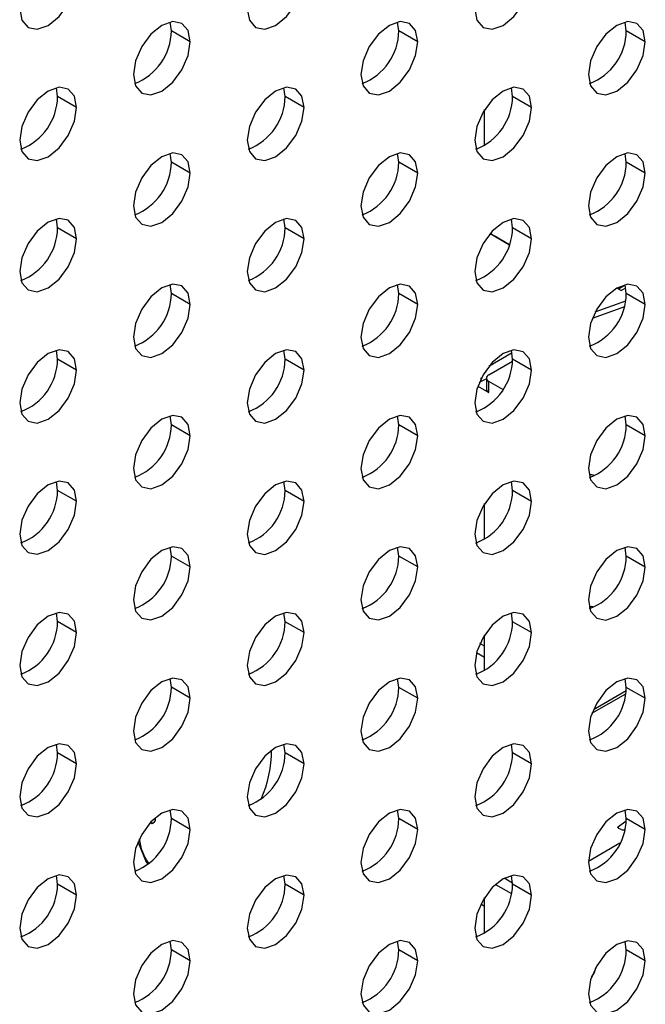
# Model space of a CAD drawing. Header units: millimetres. Extents: x 0 to 1118, y 0 to 864.
# Tile 403 of 438: x 1040 to 1042.34, y 685.23 to 688.9. Entities that reach past the tile are written whole.
import ezdxf

# ---------------------------------------------------------------- set-up
doc = ezdxf.new("R2010")
doc.units = ezdxf.units.MM

msp = doc.modelspace()

# ---------------------------------------------------------------- linework, layer by layer
at = {"color": 7, "linetype": 'Continuous', "lineweight": 25}
for p, q in [((1040.5702, 688.8623), (1040.5656, 688.8952)), ((1041.4187, 688.8622), (1041.4141, 688.8951)), ((1042.2672, 688.8621), (1042.2627, 688.8951)), ((1040.6409, 688.8215), (1040.5702, 688.8623)), ((1041.4894, 688.8214), (1041.4187, 688.8622)), ((1042.3379, 688.8213), (1042.2672, 688.8621)), ((1040.1459, 688.6174), (1040.1413, 688.6503)), ((1040.9944, 688.6173), (1040.9899, 688.6502)), ((1041.843, 688.6172), (1041.8384, 688.6501)), ((1040.2166, 688.5766), (1040.1459, 688.6174)), ((1041.0652, 688.5765), (1040.9944, 688.6173)), ((1041.9137, 688.5764), (1041.843, 688.6172)), ((1041.7387, 688.4345), (1041.7387, 688.5684)), ((1040.5702, 688.3724), (1040.5656, 688.4053)), ((1041.4187, 688.3723), (1041.4141, 688.4052)), ((1042.2672, 688.3722), (1042.2627, 688.4051)), ((1040.6409, 688.3316), (1040.5702, 688.3724)), ((1041.4894, 688.3315), (1041.4187, 688.3723)), ((1042.3379, 688.3314), (1042.2672, 688.3722)), ((1040.1459, 688.1275), (1040.1413, 688.1604)), ((1040.9944, 688.1274), (1040.9899, 688.1603)), ((1041.843, 688.1273), (1041.8384, 688.1602)), ((1040.2166, 688.0866), (1040.1459, 688.1275)), ((1041.0652, 688.0866), (1040.9944, 688.1274)), ((1041.759, 688.1061), (1041.8312, 688.0644)), ((1041.9137, 688.0865), (1041.843, 688.1273)), ((1041.8312, 688.0644), (1041.774, 688.0974)), ((1040.5702, 687.8825), (1040.5656, 687.9154)), ((1041.4187, 687.8824), (1041.4141, 687.9153)), ((1042.2474, 687.8935), (1042.2316, 687.9026)), ((1042.2634, 687.9128), (1042.2386, 687.8985)), ((1042.2672, 687.8823), (1042.2627, 687.9152)), ((1040.6409, 687.8416), (1040.5702, 687.8825)), ((1041.4894, 687.8416), (1041.4187, 687.8824)), ((1042.1515, 687.8138), (1042.2649, 687.8552)), ((1042.3379, 687.8415), (1042.2672, 687.8823)), ((1042.2598, 687.8329), (1042.1403, 687.7892)), ((1040.1459, 687.6375), (1040.1413, 687.6705)), ((1040.9944, 687.6374), (1040.9899, 687.6704)), ((1041.843, 687.6374), (1041.8384, 687.6703)), ((1040.2166, 687.5967), (1040.1459, 687.6375)), ((1041.0652, 687.5966), (1040.9944, 687.6374)), ((1041.754, 687.5782), (1041.8428, 687.6295)), ((1041.8409, 687.6604), (1041.7542, 687.6104)), ((1041.9137, 687.5965), (1041.843, 687.6374)), ((1041.7452, 687.5643), (1041.7263, 687.5534)), ((1041.7452, 687.566), (1041.7452, 687.5252)), ((1041.8063, 687.5236), (1041.754, 687.5537)), ((1041.754, 687.5129), (1041.754, 687.5537)), ((1041.7132, 687.5365), (1041.754, 687.5129)), ((1041.7576, 687.4679), (1041.749, 687.463)), ((1040.5702, 687.3925), (1040.5656, 687.4255)), ((1041.4187, 687.3924), (1041.4141, 687.4254)), ((1042.2672, 687.3924), (1042.2627, 687.4253)), ((1040.6409, 687.3517), (1040.5702, 687.3925)), ((1041.4894, 687.3516), (1041.4187, 687.3924)), ((1042.3379, 687.3515), (1042.2672, 687.3924)), ((1040.1459, 687.1476), (1040.1413, 687.1805)), ((1040.9944, 687.1475), (1040.9899, 687.1805)), ((1041.843, 687.1474), (1041.8384, 687.1804)), ((1040.2166, 687.1068), (1040.1459, 687.1476)), ((1041.0652, 687.1067), (1040.9944, 687.1475)), ((1041.9137, 687.1066), (1041.843, 687.1474)), ((1041.7387, 686.9648), (1041.7387, 687.0987)), ((1040.5702, 686.9026), (1040.5656, 686.9355)), ((1041.4187, 686.9025), (1041.4141, 686.9355)), ((1042.2672, 686.9024), (1042.2627, 686.9354)), ((1040.6409, 686.8618), (1040.5702, 686.9026)), ((1041.4894, 686.8617), (1041.4187, 686.9025)), ((1042.3379, 686.8616), (1042.2672, 686.9024)), ((1040.1459, 686.6577), (1040.1413, 686.6906)), ((1040.9944, 686.6576), (1040.9899, 686.6905)), ((1041.843, 686.6575), (1041.8384, 686.6904)), ((1040.2166, 686.6169), (1040.1459, 686.6577)), ((1041.0652, 686.6168), (1040.9944, 686.6576)), ((1041.9137, 686.6167), (1041.843, 686.6575)), ((1041.7387, 686.4748), (1041.7387, 686.6087)), ((1041.7387, 686.5664), (1041.7212, 686.5765)), ((1041.7088, 686.5428), (1041.7387, 686.5256)), ((1040.5702, 686.4127), (1040.5656, 686.4456)), ((1041.4187, 686.4126), (1041.4141, 686.4455)), ((1042.2672, 686.4125), (1042.2627, 686.4454)), ((1040.6409, 686.3719), (1040.5702, 686.4127)), ((1041.4894, 686.3718), (1041.4187, 686.4126)), ((1042.1389, 686.3158), (1042.2654, 686.3888)), ((1042.3379, 686.3717), (1042.2672, 686.4125)), ((1040.1459, 686.1678), (1040.1413, 686.2007)), ((1040.9944, 686.1677), (1040.9899, 686.2006)), ((1041.843, 686.1676), (1041.8384, 686.2005)), ((1040.2166, 686.1269), (1040.1459, 686.1678)), ((1041.0652, 686.1269), (1040.9944, 686.1677)), ((1041.9137, 686.1268), (1041.843, 686.1676)), ((1040.5702, 685.9228), (1040.5656, 685.9557)), ((1041.4187, 685.9227), (1041.4141, 685.9556)), ((1042.2672, 685.9226), (1042.2627, 685.9555)), ((1040.6409, 685.8819), (1040.5702, 685.9228)), ((1041.4894, 685.8819), (1041.4187, 685.9227)), ((1042.2382, 685.8937), (1042.267, 685.9146)), ((1042.3379, 685.8818), (1042.2672, 685.9226)), ((1042.2476, 685.882), (1042.2398, 685.8856)), ((1042.2625, 685.8835), (1042.2616, 685.8829)), ((1040.1459, 685.6778), (1040.1413, 685.7108)), ((1040.9944, 685.6778), (1040.9899, 685.7107)), ((1041.8429, 685.6815), (1041.811, 685.7)), ((1041.843, 685.6777), (1041.8384, 685.7106)), ((1040.2166, 685.637), (1040.1459, 685.6778)), ((1041.0652, 685.6369), (1040.9944, 685.6778)), ((1041.7794, 685.6774), (1041.8391, 685.6429)), ((1041.9137, 685.6369), (1041.843, 685.6777)), ((1041.7387, 685.495), (1041.7387, 685.6289)), ((1041.7387, 685.5947), (1041.7242, 685.6031)), ((1040.5702, 685.4328), (1040.5656, 685.4658)), ((1041.4187, 685.4327), (1041.4141, 685.4657)), ((1042.2672, 685.4327), (1042.2627, 685.4656)), ((1040.6409, 685.392), (1040.5702, 685.4328)), ((1041.4894, 685.3919), (1041.4187, 685.4327)), ((1042.3379, 685.3918), (1042.2672, 685.4327))]:
    msp.add_line(p, q, dxfattribs=at)
at = {"color": 8, "linetype": 'Continuous', "lineweight": 25}
for p, q in [((1042.2474, 687.8935), (1042.2654, 687.9039)), ((1041.7263, 687.5534), (1041.7263, 687.567)), ((1042.1351, 687.1974), (1042.1328, 687.1991)), ((1042.1333, 686.707), (1042.1328, 686.7073)), ((1042.2667, 686.3997), (1042.1443, 686.3291)), ((1040.5012, 685.9049), (1040.4933, 685.9095)), ((1042.2382, 685.8865), (1042.2382, 685.8937)), ((1042.2431, 685.8308), (1042.1259, 685.7632))]:
    msp.add_line(p, q, dxfattribs=at)
at = {"color": 7, "linetype": 'Continuous', "lineweight": 25, "flags": 128}
for points in [[(1040.0045, 688.944), (1040.0126, 688.9018), (1040.0356, 688.8753), (1040.07, 688.8687), (1040.1106, 688.8828), (1040.1511, 688.9155), (1040.1856, 688.9619), (1040.2086, 689.0149), (1040.2166, 689.0665)], [(1040.853, 688.9439), (1040.8611, 688.9017), (1040.8841, 688.8753), (1040.9185, 688.8686), (1040.9591, 688.8827), (1040.9997, 688.9154), (1041.0341, 688.9619), (1041.0571, 689.0149), (1041.0652, 689.0664)], [(1041.7015, 688.9439), (1041.7096, 688.9017), (1041.7326, 688.8752), (1041.767, 688.8685), (1041.8076, 688.8826), (1041.8482, 688.9154), (1041.8826, 688.9618), (1041.9056, 689.0148), (1041.9137, 689.0663)], [(1040.6409, 688.8215), (1040.6328, 688.8637), (1040.6098, 688.8902), (1040.5754, 688.8968), (1040.5348, 688.8827), (1040.4942, 688.85), (1040.4598, 688.8036), (1040.4368, 688.7506), (1040.4288, 688.699)], [(1041.4894, 688.8214), (1041.4813, 688.8636), (1041.4584, 688.8901), (1041.4239, 688.8968), (1041.3834, 688.8827), (1041.3428, 688.8499), (1041.3084, 688.8035), (1041.2854, 688.7505), (1041.2773, 688.6989)], [(1042.3379, 688.8213), (1042.3299, 688.8635), (1042.3069, 688.89), (1042.2725, 688.8967), (1042.2319, 688.8826), (1042.1913, 688.8498), (1042.1569, 688.8034), (1042.1339, 688.7504), (1042.1258, 688.6989)], [(1040.4288, 688.699), (1040.4368, 688.6568), (1040.4598, 688.6303), (1040.4942, 688.6237), (1040.5348, 688.6378), (1040.5754, 688.6705), (1040.6098, 688.7169), (1040.6328, 688.7699), (1040.6409, 688.8215)], [(1041.2773, 688.6989), (1041.2854, 688.6567), (1041.3084, 688.6303), (1041.3428, 688.6236), (1041.3834, 688.6377), (1041.4239, 688.6704), (1041.4584, 688.7169), (1041.4813, 688.7699), (1041.4894, 688.8214)], [(1042.1258, 688.6989), (1042.1339, 688.6566), (1042.1569, 688.6302), (1042.1913, 688.6235), (1042.2319, 688.6376), (1042.2725, 688.6704), (1042.3069, 688.7168), (1042.3299, 688.7698), (1042.3379, 688.8213)], [(1040.2166, 688.5766), (1040.2086, 688.6188), (1040.1856, 688.6452), (1040.1511, 688.6519), (1040.1106, 688.6378), (1040.07, 688.6051), (1040.0356, 688.5586), (1040.0126, 688.5056), (1040.0045, 688.4541)], [(1041.0652, 688.5765), (1041.0571, 688.6187), (1041.0341, 688.6452), (1040.9997, 688.6518), (1040.9591, 688.6377), (1040.9185, 688.605), (1040.8841, 688.5586), (1040.8611, 688.5055), (1040.853, 688.454)], [(1041.9137, 688.5764), (1041.9056, 688.6186), (1041.8826, 688.6451), (1041.8482, 688.6518), (1041.8076, 688.6376), (1041.767, 688.6049), (1041.7326, 688.5585), (1041.7096, 688.5055), (1041.7015, 688.4539)], [(1040.0045, 688.4541), (1040.0126, 688.4119), (1040.0356, 688.3854), (1040.07, 688.3787), (1040.1106, 688.3928), (1040.1511, 688.4256), (1040.1856, 688.472), (1040.2086, 688.525), (1040.2166, 688.5766)], [(1040.853, 688.454), (1040.8611, 688.4118), (1040.8841, 688.3853), (1040.9185, 688.3787), (1040.9591, 688.3928), (1040.9997, 688.4255), (1041.0341, 688.4719), (1041.0571, 688.5249), (1041.0652, 688.5765)], [(1041.7015, 688.4539), (1041.7096, 688.4117), (1041.7326, 688.3853), (1041.767, 688.3786), (1041.8076, 688.3927), (1041.8482, 688.4254), (1041.8826, 688.4719), (1041.9056, 688.5249), (1041.9137, 688.5764)], [(1040.6409, 688.3316), (1040.6328, 688.3738), (1040.6098, 688.4002), (1040.5754, 688.4069), (1040.5348, 688.3928), (1040.4942, 688.3601), (1040.4598, 688.3136), (1040.4368, 688.2606), (1040.4288, 688.2091)], [(1041.4894, 688.3315), (1041.4813, 688.3737), (1041.4584, 688.4001), (1041.4239, 688.4068), (1041.3834, 688.3927), (1041.3428, 688.36), (1041.3084, 688.3136), (1041.2854, 688.2605), (1041.2773, 688.209)], [(1042.3379, 688.3314), (1042.3299, 688.3736), (1042.3069, 688.4001), (1042.2725, 688.4068), (1042.2319, 688.3926), (1042.1913, 688.3599), (1042.1569, 688.3135), (1042.1339, 688.2605), (1042.1258, 688.2089)], [(1040.4288, 688.2091), (1040.4368, 688.1669), (1040.4598, 688.1404), (1040.4942, 688.1337), (1040.5348, 688.1478), (1040.5754, 688.1806), (1040.6098, 688.227), (1040.6328, 688.28), (1040.6409, 688.3316)], [(1041.2773, 688.209), (1041.2854, 688.1668), (1041.3084, 688.1403), (1041.3428, 688.1337), (1041.3834, 688.1478), (1041.4239, 688.1805), (1041.4584, 688.2269), (1041.4813, 688.2799), (1041.4894, 688.3315)], [(1042.1258, 688.2089), (1042.1339, 688.1667), (1042.1569, 688.1403), (1042.1913, 688.1336), (1042.2319, 688.1477), (1042.2725, 688.1804), (1042.3069, 688.2269), (1042.3299, 688.2799), (1042.3379, 688.3314)], [(1040.2166, 688.0866), (1040.2086, 688.1288), (1040.1856, 688.1553), (1040.1511, 688.162), (1040.1106, 688.1479), (1040.07, 688.1151), (1040.0356, 688.0687), (1040.0126, 688.0157), (1040.0045, 687.9642)], [(1041.0652, 688.0866), (1041.0571, 688.1288), (1041.0341, 688.1552), (1040.9997, 688.1619), (1040.9591, 688.1478), (1040.9185, 688.115), (1040.8841, 688.0686), (1040.8611, 688.0156), (1040.853, 687.9641)], [(1041.9137, 688.0865), (1041.9056, 688.1287), (1041.8826, 688.1551), (1041.8482, 688.1618), (1041.8076, 688.1477), (1041.767, 688.115), (1041.7326, 688.0686), (1041.7096, 688.0155), (1041.7015, 687.964)], [(1041.7608, 688.1081), (1041.7671, 688.1022), (1041.774, 688.0974)], [(1040.0045, 687.9642), (1040.0126, 687.922), (1040.0356, 687.8955), (1040.07, 687.8888), (1040.1106, 687.9029), (1040.1511, 687.9357), (1040.1856, 687.9821), (1040.2086, 688.0351), (1040.2166, 688.0866)], [(1040.853, 687.9641), (1040.8611, 687.9219), (1040.8841, 687.8954), (1040.9185, 687.8887), (1040.9591, 687.9028), (1040.9997, 687.9356), (1041.0341, 687.982), (1041.0571, 688.035), (1041.0652, 688.0866)], [(1041.7015, 687.964), (1041.7096, 687.9218), (1041.7326, 687.8953), (1041.767, 687.8887), (1041.8076, 687.9028), (1041.8482, 687.9355), (1041.8826, 687.9819), (1041.9056, 688.0349), (1041.9137, 688.0865)], [(1040.6409, 687.8416), (1040.6328, 687.8838), (1040.6098, 687.9103), (1040.5754, 687.917), (1040.5348, 687.9029), (1040.4942, 687.8701), (1040.4598, 687.8237), (1040.4368, 687.7707), (1040.4288, 687.7192)], [(1041.4894, 687.8416), (1041.4813, 687.8838), (1041.4584, 687.9102), (1041.4239, 687.9169), (1041.3834, 687.9028), (1041.3428, 687.87), (1041.3084, 687.8236), (1041.2854, 687.7706), (1041.2773, 687.7191)], [(1042.3379, 687.8415), (1042.3299, 687.8837), (1042.3069, 687.9101), (1042.2725, 687.9168), (1042.2319, 687.9027), (1042.1913, 687.87), (1042.1569, 687.8236), (1042.1339, 687.7705), (1042.1258, 687.719)], [(1040.4288, 687.7192), (1040.4368, 687.677), (1040.4598, 687.6505), (1040.4942, 687.6438), (1040.5348, 687.6579), (1040.5754, 687.6907), (1040.6098, 687.7371), (1040.6328, 687.7901), (1040.6409, 687.8416)], [(1041.2773, 687.7191), (1041.2854, 687.6769), (1041.3084, 687.6504), (1041.3428, 687.6437), (1041.3834, 687.6578), (1041.4239, 687.6906), (1041.4584, 687.737), (1041.4813, 687.79), (1041.4894, 687.8416)], [(1042.1258, 687.719), (1042.1339, 687.6768), (1042.1569, 687.6503), (1042.1913, 687.6437), (1042.2319, 687.6578), (1042.2725, 687.6905), (1042.3069, 687.7369), (1042.3299, 687.7899), (1042.3379, 687.8415)], [(1040.2166, 687.5967), (1040.2086, 687.6389), (1040.1856, 687.6654), (1040.1511, 687.6721), (1040.1106, 687.658), (1040.07, 687.6252), (1040.0356, 687.5788), (1040.0126, 687.5258), (1040.0045, 687.4742)], [(1041.0652, 687.5966), (1041.0571, 687.6388), (1041.0341, 687.6653), (1040.9997, 687.672), (1040.9591, 687.6579), (1040.9185, 687.6251), (1040.8841, 687.5787), (1040.8611, 687.5257), (1040.853, 687.4742)], [(1041.9137, 687.5965), (1041.9056, 687.6388), (1041.8826, 687.6652), (1041.8482, 687.6719), (1041.8076, 687.6578), (1041.767, 687.625), (1041.7326, 687.5786), (1041.7096, 687.5256), (1041.7015, 687.4741)], [(1040.0045, 687.4742), (1040.0126, 687.432), (1040.0356, 687.4056), (1040.07, 687.3989), (1040.1106, 687.413), (1040.1511, 687.4458), (1040.1856, 687.4922), (1040.2086, 687.5452), (1040.2166, 687.5967)], [(1040.853, 687.4742), (1040.8611, 687.432), (1040.8841, 687.4055), (1040.9185, 687.3988), (1040.9591, 687.4129), (1040.9997, 687.4457), (1041.0341, 687.4921), (1041.0571, 687.5451), (1041.0652, 687.5966)], [(1041.7015, 687.4741), (1041.7096, 687.4319), (1041.7326, 687.4054), (1041.767, 687.3987), (1041.8076, 687.4128), (1041.8482, 687.4456), (1041.8826, 687.492), (1041.9056, 687.545), (1041.9137, 687.5965)], [(1041.7263, 687.5534), (1041.7218, 687.5512), (1041.7184, 687.5501)], [(1040.6409, 687.3517), (1040.6328, 687.3939), (1040.6098, 687.4204), (1040.5754, 687.4271), (1040.5348, 687.413), (1040.4942, 687.3802), (1040.4598, 687.3338), (1040.4368, 687.2808), (1040.4288, 687.2292)], [(1041.4894, 687.3516), (1041.4813, 687.3938), (1041.4584, 687.4203), (1041.4239, 687.427), (1041.3834, 687.4129), (1041.3428, 687.3801), (1041.3084, 687.3337), (1041.2854, 687.2807), (1041.2773, 687.2292)], [(1042.3379, 687.3515), (1042.3299, 687.3938), (1042.3069, 687.4202), (1042.2725, 687.4269), (1042.2319, 687.4128), (1042.1913, 687.38), (1042.1569, 687.3336), (1042.1339, 687.2806), (1042.1258, 687.2291)], [(1040.4288, 687.2292), (1040.4368, 687.187), (1040.4598, 687.1606), (1040.4942, 687.1539), (1040.5348, 687.168), (1040.5754, 687.2007), (1040.6098, 687.2472), (1040.6328, 687.3002), (1040.6409, 687.3517)], [(1041.2773, 687.2292), (1041.2854, 687.187), (1041.3084, 687.1605), (1041.3428, 687.1538), (1041.3834, 687.1679), (1041.4239, 687.2007), (1041.4584, 687.2471), (1041.4813, 687.3001), (1041.4894, 687.3516)], [(1042.1258, 687.2291), (1042.1339, 687.1869), (1042.1569, 687.1604), (1042.1913, 687.1537), (1042.2319, 687.1678), (1042.2725, 687.2006), (1042.3069, 687.247), (1042.3299, 687.3), (1042.3379, 687.3515)], [(1040.2166, 687.1068), (1040.2086, 687.149), (1040.1856, 687.1755), (1040.1511, 687.1821), (1040.1106, 687.168), (1040.07, 687.1353), (1040.0356, 687.0889), (1040.0126, 687.0359), (1040.0045, 686.9843)], [(1041.0652, 687.1067), (1041.0571, 687.1489), (1041.0341, 687.1754), (1040.9997, 687.1821), (1040.9591, 687.168), (1040.9185, 687.1352), (1040.8841, 687.0888), (1040.8611, 687.0358), (1040.853, 686.9842)], [(1041.9137, 687.1066), (1041.9056, 687.1488), (1041.8826, 687.1753), (1041.8482, 687.182), (1041.8076, 687.1679), (1041.767, 687.1351), (1041.7326, 687.0887), (1041.7096, 687.0357), (1041.7015, 686.9842)], [(1040.0045, 686.9843), (1040.0126, 686.9421), (1040.0356, 686.9156), (1040.07, 686.909), (1040.1106, 686.9231), (1040.1511, 686.9558), (1040.1856, 687.0022), (1040.2086, 687.0553), (1040.2166, 687.1068)], [(1040.853, 686.9842), (1040.8611, 686.942), (1040.8841, 686.9156), (1040.9185, 686.9089), (1040.9591, 686.923), (1040.9997, 686.9557), (1041.0341, 687.0022), (1041.0571, 687.0552), (1041.0652, 687.1067)], [(1041.7015, 686.9842), (1041.7096, 686.942), (1041.7326, 686.9155), (1041.767, 686.9088), (1041.8076, 686.9229), (1041.8482, 686.9557), (1041.8826, 687.0021), (1041.9056, 687.0551), (1041.9137, 687.1066)], [(1040.6409, 686.8618), (1040.6328, 686.904), (1040.6098, 686.9305), (1040.5754, 686.9371), (1040.5348, 686.923), (1040.4942, 686.8903), (1040.4598, 686.8439), (1040.4368, 686.7909), (1040.4288, 686.7393)], [(1041.4894, 686.8617), (1041.4813, 686.9039), (1041.4584, 686.9304), (1041.4239, 686.9371), (1041.3834, 686.923), (1041.3428, 686.8902), (1041.3084, 686.8438), (1041.2854, 686.7908), (1041.2773, 686.7392)], [(1042.3379, 686.8616), (1042.3299, 686.9038), (1042.3069, 686.9303), (1042.2725, 686.937), (1042.2319, 686.9229), (1042.1913, 686.8901), (1042.1569, 686.8437), (1042.1339, 686.7907), (1042.1258, 686.7392)], [(1040.4288, 686.7393), (1040.4368, 686.6971), (1040.4598, 686.6706), (1040.4942, 686.664), (1040.5348, 686.6781), (1040.5754, 686.7108), (1040.6098, 686.7572), (1040.6328, 686.8102), (1040.6409, 686.8618)], [(1041.2773, 686.7392), (1041.2854, 686.697), (1041.3084, 686.6706), (1041.3428, 686.6639), (1041.3834, 686.678), (1041.4239, 686.7107), (1041.4584, 686.7572), (1041.4813, 686.8102), (1041.4894, 686.8617)], [(1042.1258, 686.7392), (1042.1339, 686.697), (1042.1569, 686.6705), (1042.1913, 686.6638), (1042.2319, 686.6779), (1042.2725, 686.7107), (1042.3069, 686.7571), (1042.3299, 686.8101), (1042.3379, 686.8616)], [(1040.2166, 686.6169), (1040.2086, 686.6591), (1040.1856, 686.6855), (1040.1511, 686.6922), (1040.1106, 686.6781), (1040.07, 686.6454), (1040.0356, 686.5989), (1040.0126, 686.5459), (1040.0045, 686.4944)], [(1041.0652, 686.6168), (1041.0571, 686.659), (1041.0341, 686.6855), (1040.9997, 686.6921), (1040.9591, 686.678), (1040.9185, 686.6453), (1040.8841, 686.5989), (1040.8611, 686.5459), (1040.853, 686.4943)], [(1041.9137, 686.6167), (1041.9056, 686.6589), (1041.8826, 686.6854), (1041.8482, 686.6921), (1041.8076, 686.678), (1041.767, 686.6452), (1041.7326, 686.5988), (1041.7096, 686.5458), (1041.7015, 686.4942)], [(1040.0045, 686.4944), (1040.0126, 686.4522), (1040.0356, 686.4257), (1040.07, 686.419), (1040.1106, 686.4331), (1040.1511, 686.4659), (1040.1856, 686.5123), (1040.2086, 686.5653), (1040.2166, 686.6169)], [(1040.853, 686.4943), (1040.8611, 686.4521), (1040.8841, 686.4256), (1040.9185, 686.419), (1040.9591, 686.4331), (1040.9997, 686.4658), (1041.0341, 686.5122), (1041.0571, 686.5652), (1041.0652, 686.6168)], [(1041.7015, 686.4942), (1041.7096, 686.452), (1041.7326, 686.4256), (1041.767, 686.4189), (1041.8076, 686.433), (1041.8482, 686.4657), (1041.8826, 686.5122), (1041.9056, 686.5652), (1041.9137, 686.6167)], [(1040.6409, 686.3719), (1040.6328, 686.4141), (1040.6098, 686.4405), (1040.5754, 686.4472), (1040.5348, 686.4331), (1040.4942, 686.4004), (1040.4598, 686.3539), (1040.4368, 686.3009), (1040.4288, 686.2494)], [(1041.4894, 686.3718), (1041.4813, 686.414), (1041.4584, 686.4405), (1041.4239, 686.4471), (1041.3834, 686.433), (1041.3428, 686.4003), (1041.3084, 686.3539), (1041.2854, 686.3008), (1041.2773, 686.2493)], [(1042.3379, 686.3717), (1042.3299, 686.4139), (1042.3069, 686.4404), (1042.2725, 686.4471), (1042.2319, 686.4329), (1042.1913, 686.4002), (1042.1569, 686.3538), (1042.1339, 686.3008), (1042.1258, 686.2492)], [(1040.4288, 686.2494), (1040.4368, 686.2072), (1040.4598, 686.1807), (1040.4942, 686.174), (1040.5348, 686.1881), (1040.5754, 686.2209), (1040.6098, 686.2673), (1040.6328, 686.3203), (1040.6409, 686.3719)], [(1041.2773, 686.2493), (1041.2854, 686.2071), (1041.3084, 686.1806), (1041.3428, 686.174), (1041.3834, 686.1881), (1041.4239, 686.2208), (1041.4584, 686.2672), (1041.4813, 686.3202), (1041.4894, 686.3718)], [(1042.1258, 686.2492), (1042.1339, 686.207), (1042.1569, 686.1806), (1042.1913, 686.1739), (1042.2319, 686.188), (1042.2725, 686.2207), (1042.3069, 686.2672), (1042.3299, 686.3202), (1042.3379, 686.3717)], [(1040.2166, 686.1269), (1040.2086, 686.1691), (1040.1856, 686.1956), (1040.1511, 686.2023), (1040.1106, 686.1882), (1040.07, 686.1554), (1040.0356, 686.109), (1040.0126, 686.056), (1040.0045, 686.0045)], [(1041.0652, 686.1269), (1041.0571, 686.1691), (1041.0341, 686.1955), (1040.9997, 686.2022), (1040.9591, 686.1881), (1040.9185, 686.1554), (1040.8841, 686.1089), (1040.8611, 686.0559), (1040.853, 686.0044)], [(1041.9137, 686.1268), (1041.9056, 686.169), (1041.8826, 686.1954), (1041.8482, 686.2021), (1041.8076, 686.188), (1041.767, 686.1553), (1041.7326, 686.1089), (1041.7096, 686.0558), (1041.7015, 686.0043)], [(1040.0045, 686.0045), (1040.0126, 685.9623), (1040.0356, 685.9358), (1040.07, 685.9291), (1040.1106, 685.9432), (1040.1511, 685.976), (1040.1856, 686.0224), (1040.2086, 686.0754), (1040.2166, 686.1269)], [(1040.853, 686.0044), (1040.8611, 685.9622), (1040.8841, 685.9357), (1040.9185, 685.929), (1040.9591, 685.9431), (1040.9997, 685.9759), (1041.0341, 686.0223), (1041.0571, 686.0753), (1041.0652, 686.1269)], [(1041.7015, 686.0043), (1041.7096, 685.9621), (1041.7326, 685.9356), (1041.767, 685.929), (1041.8076, 685.9431), (1041.8482, 685.9758), (1041.8826, 686.0222), (1041.9056, 686.0752), (1041.9137, 686.1268)], [(1040.6409, 685.8819), (1040.6328, 685.9241), (1040.6098, 685.9506), (1040.5754, 685.9573), (1040.5348, 685.9432), (1040.4942, 685.9104), (1040.4598, 685.864), (1040.4368, 685.811), (1040.4288, 685.7595)], [(1041.4894, 685.8819), (1041.4813, 685.9241), (1041.4584, 685.9505), (1041.4239, 685.9572), (1041.3834, 685.9431), (1041.3428, 685.9103), (1041.3084, 685.8639), (1041.2854, 685.8109), (1041.2773, 685.7594)], [(1042.3379, 685.8818), (1042.3299, 685.924), (1042.3069, 685.9504), (1042.2725, 685.9571), (1042.2319, 685.943), (1042.1913, 685.9103), (1042.1569, 685.8639), (1042.1339, 685.8108), (1042.1258, 685.7593)], [(1040.5012, 685.9049), (1040.4978, 685.9037), (1040.4949, 685.9043), (1040.4929, 685.9065), (1040.4924, 685.9084)], [(1040.5092, 685.9247), (1040.5095, 685.9241), (1040.5102, 685.9205), (1040.5095, 685.9161), (1040.5076, 685.9116), (1040.5047, 685.9077), (1040.5012, 685.9049)], [(1040.4288, 685.7595), (1040.4368, 685.7173), (1040.4598, 685.6908), (1040.4942, 685.6841), (1040.5348, 685.6982), (1040.5754, 685.731), (1040.6098, 685.7774), (1040.6328, 685.8304), (1040.6409, 685.8819)], [(1041.2773, 685.7594), (1041.2854, 685.7172), (1041.3084, 685.6907), (1041.3428, 685.684), (1041.3834, 685.6981), (1041.4239, 685.7309), (1041.4584, 685.7773), (1041.4813, 685.8303), (1041.4894, 685.8819)], [(1042.1258, 685.7593), (1042.1339, 685.7171), (1042.1569, 685.6906), (1042.1913, 685.684), (1042.2319, 685.6981), (1042.2725, 685.7308), (1042.3069, 685.7772), (1042.3299, 685.8302), (1042.3379, 685.8818)], [(1042.2389, 685.8861), (1042.2378, 685.8869), (1042.2369, 685.8878), (1042.2363, 685.8888), (1042.236, 685.8898), (1042.2361, 685.8909), (1042.2365, 685.8919), (1042.2372, 685.8929), (1042.2382, 685.8937)], [(1040.484, 685.7527), (1040.4746, 685.7647), (1040.446, 685.8363)], [(1040.2166, 685.637), (1040.2086, 685.6792), (1040.1856, 685.7057), (1040.1511, 685.7124), (1040.1106, 685.6983), (1040.07, 685.6655), (1040.0356, 685.6191), (1040.0126, 685.5661), (1040.0045, 685.5145)], [(1041.0652, 685.6369), (1041.0571, 685.6791), (1041.0341, 685.7056), (1040.9997, 685.7123), (1040.9591, 685.6982), (1040.9185, 685.6654), (1040.8841, 685.619), (1040.8611, 685.566), (1040.853, 685.5145)], [(1041.9137, 685.6369), (1041.9056, 685.6791), (1041.8826, 685.7055), (1041.8482, 685.7122), (1041.8076, 685.6981), (1041.767, 685.6653), (1041.7326, 685.6189), (1041.7096, 685.5659), (1041.7015, 685.5144)], [(1040.0045, 685.5145), (1040.0126, 685.4723), (1040.0356, 685.4459), (1040.07, 685.4392), (1040.1106, 685.4533), (1040.1511, 685.4861), (1040.1856, 685.5325), (1040.2086, 685.5855), (1040.2166, 685.637)], [(1040.853, 685.5145), (1040.8611, 685.4723), (1040.8841, 685.4458), (1040.9185, 685.4391), (1040.9591, 685.4532), (1040.9997, 685.486), (1041.0341, 685.5324), (1041.0571, 685.5854), (1041.0652, 685.6369)], [(1041.7015, 685.5144), (1041.7096, 685.4722), (1041.7326, 685.4457), (1041.767, 685.439), (1041.8076, 685.4531), (1041.8482, 685.4859), (1041.8826, 685.5323), (1041.9056, 685.5853), (1041.9137, 685.6369)], [(1040.6409, 685.392), (1040.6328, 685.4342), (1040.6098, 685.4607), (1040.5754, 685.4674), (1040.5348, 685.4533), (1040.4942, 685.4205), (1040.4598, 685.3741), (1040.4368, 685.3211), (1040.4288, 685.2695)], [(1041.4894, 685.3919), (1041.4813, 685.4341), (1041.4584, 685.4606), (1041.4239, 685.4673), (1041.3834, 685.4532), (1041.3428, 685.4204), (1041.3084, 685.374), (1041.2854, 685.321), (1041.2773, 685.2695)], [(1042.3379, 685.3918), (1042.3299, 685.4341), (1042.3069, 685.4605), (1042.2725, 685.4672), (1042.2319, 685.4531), (1042.1913, 685.4203), (1042.1569, 685.3739), (1042.1339, 685.3209), (1042.1258, 685.2694)], [(1040.4288, 685.2695), (1040.4368, 685.2273), (1040.4598, 685.2009), (1040.4942, 685.1942), (1040.5348, 685.2083), (1040.5754, 685.2411), (1040.6098, 685.2875), (1040.6328, 685.3405), (1040.6409, 685.392)], [(1041.2773, 685.2695), (1041.2854, 685.2273), (1041.3084, 685.2008), (1041.3428, 685.1941), (1041.3834, 685.2082), (1041.4239, 685.241), (1041.4584, 685.2874), (1041.4813, 685.3404), (1041.4894, 685.3919)], [(1042.1258, 685.2694), (1042.1339, 685.2272), (1042.1569, 685.2007), (1042.1913, 685.194), (1042.2319, 685.2081), (1042.2725, 685.2409), (1042.3069, 685.2873), (1042.3299, 685.3403), (1042.3379, 685.3918)]]:
    msp.add_lwpolyline(points, dxfattribs=at)
at = {"color": 7, "linetype": 'Continuous', "lineweight": 25}
for centre, radius, start, end in [((1040.3577, 688.8647), 0.2125, 290.8517, 359.3594), ((1041.2062, 688.8646), 0.2125, 290.8517, 359.3594), ((1042.0547, 688.8645), 0.2125, 290.8517, 359.3594), ((1039.9334, 688.6198), 0.2125, 290.8517, 359.3594), ((1040.782, 688.6197), 0.2125, 290.8517, 359.3594), ((1041.6305, 688.6196), 0.2125, 290.8517, 359.3594), ((1040.3577, 688.3748), 0.2125, 290.8517, 359.3594), ((1041.2062, 688.3747), 0.2125, 290.8517, 359.3594), ((1042.0547, 688.3746), 0.2125, 290.8517, 359.3594), ((1039.9334, 688.1298), 0.2125, 290.8517, 359.3594), ((1040.782, 688.1297), 0.2125, 290.8517, 359.3594), ((1041.6305, 688.1297), 0.2125, 290.8517, 359.3594), ((1040.3577, 687.8848), 0.2125, 290.8517, 359.3594), ((1041.2062, 687.8847), 0.2125, 290.8517, 359.3594), ((1042.0547, 687.8847), 0.2125, 290.8517, 359.3594), ((1039.9334, 687.6399), 0.2125, 290.8517, 359.3594), ((1040.782, 687.6398), 0.2125, 290.8517, 359.3594), ((1041.6305, 687.6397), 0.2125, 290.8517, 359.3594), ((1041.7586, 687.566), 0.0131, 110.7834, 249.2166), ((1041.7602, 687.5267), 0.0151, 185.6948, 245.6253), ((1041.7577, 687.4479), 0.0174, 103.7388, 146.5065), ((1040.3577, 687.3949), 0.2125, 290.8517, 359.3594), ((1041.2062, 687.3948), 0.2125, 290.8517, 359.3594), ((1042.0547, 687.3947), 0.2125, 290.8517, 359.3594), ((1039.9334, 687.15), 0.2125, 290.8517, 359.3594), ((1040.782, 687.1499), 0.2125, 290.8517, 359.3594), ((1041.6305, 687.1498), 0.2125, 290.8517, 359.3594), ((1040.3577, 686.905), 0.2125, 290.8517, 359.3594), ((1041.2062, 686.9049), 0.2125, 290.8517, 359.3594), ((1042.0547, 686.9048), 0.2125, 290.8517, 359.3594), ((1039.9334, 686.6601), 0.2125, 290.8517, 359.3594), ((1040.782, 686.66), 0.2125, 290.8517, 359.3594), ((1041.6305, 686.6599), 0.2125, 290.8517, 359.3594), ((1040.3577, 686.4151), 0.2125, 290.8517, 359.3594), ((1041.2062, 686.415), 0.2125, 290.8517, 359.3594), ((1042.0547, 686.4149), 0.2125, 290.8517, 359.3594), ((1039.9334, 686.1701), 0.2125, 290.8517, 359.3594), ((1040.782, 686.1701), 0.2125, 290.8517, 359.3594), ((1040.4746, 686.1813), 0.4694, 336.6985, 359.6139), ((1041.6305, 686.17), 0.2125, 290.8517, 359.3594), ((1040.3577, 685.9251), 0.2125, 290.8517, 359.3594), ((1041.2062, 685.925), 0.2125, 290.8517, 359.3594), ((1042.0547, 685.925), 0.2125, 290.8517, 359.3594), ((1042.244, 685.8949), 0.0102, 240.0737, 245.3248), ((1042.2537, 685.8959), 0.0152, 246.0791, 301.3307), ((1040.6367, 685.8653), 0.1869, 185.6694, 216.363), ((1039.9334, 685.6802), 0.2125, 290.8517, 359.3594), ((1040.782, 685.6801), 0.2125, 290.8517, 359.3594), ((1041.6305, 685.68), 0.2125, 290.8517, 359.3594), ((1040.3577, 685.4352), 0.2125, 290.8517, 359.3594), ((1041.2062, 685.4351), 0.2125, 290.8517, 359.3594), ((1042.0547, 685.435), 0.2125, 290.8517, 359.3594)]:
    msp.add_arc(centre, radius, start, end, dxfattribs=at)
at = {"color": 8, "linetype": 'Continuous', "lineweight": 25}
for centre, radius, start, end in [((1042.1366, 687.1886), 0.0171, 50.389, 118.5565), ((1042.1367, 686.6964), 0.0174, 58.1633, 117.0108), ((1042.0902, 685.3741), 0.0632, 318.6858, 353.4094)]:
    msp.add_arc(centre, radius, start, end, dxfattribs=at)

doc.saveas('drawing.dxf')
